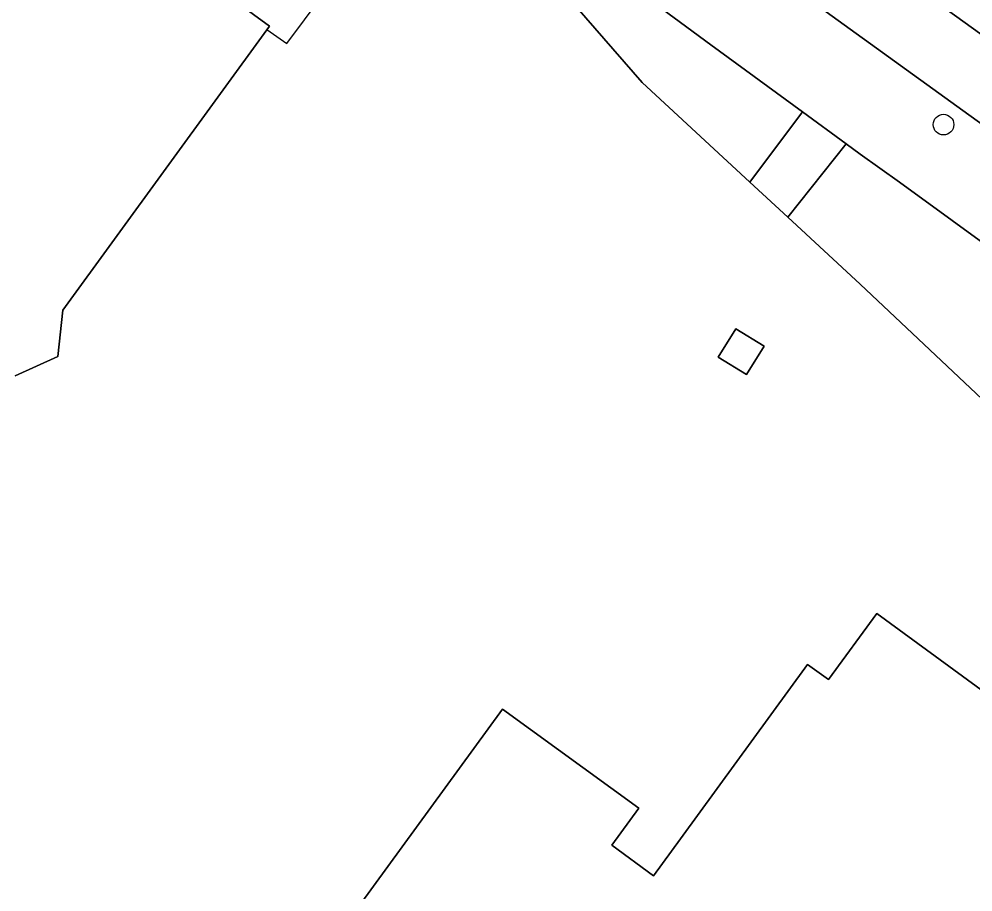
# Model space of a CAD drawing. Extents: x 159039 to 160102, y 381214 to 382524.
# Drawn here: x 159960.14 to 160005.34, y 382180.71 to 382222.07 of the extents above; entities that cross this region are included whole.
import ezdxf

# ---------------------------------------------------------------- set-up
doc = ezdxf.new("R2010")
doc.units = 0
for name, color, linetype in [('IMGEO_Berm_groen', 7, 'Continuous'), ('IMGEO_Boom', 7, 'Continuous'), ('IMGEO_Erf', 7, 'Continuous'), ('IMGEO_Fietspad_gesloten', 7, 'Continuous'), ('IMGEO_Hek', 7, 'Continuous'), ('IMGEO_Lage_trafo', 7, 'Continuous'), ('IMGEO_Pand', 7, 'Continuous'), ('IMGEO_Voetpad_open', 7, 'Continuous')]:
    doc.layers.add(name, color=color, linetype=linetype)

msp = doc.modelspace()

# ---------------------------------------------------------------- linework, layer by layer
at = {"layer": 'IMGEO_Berm_groen'}
for points in [[(159964.795, 382250.701), (159993.934, 382229.85), (160009.927, 382218.327), (160018.4, 382212.145)], [(160009.528, 382208.775), (160001.858, 382214.342), (160000, 382215.677), (159999.326, 382216.161), (159996.562, 382212.688), (160000, 382209.509), (160011.539, 382198.625), (160016.035, 382191.866), (160018.833, 382185.122), (160020.599, 382175.649), (160022.159, 382159.391), (160023.372, 382146.763), (160023.519, 382142.04), (160023.401, 382139.539), (160021.602, 382131.53), (160019.399, 382125.831), (160015.533, 382119.639), (159991.772, 382088.461)]]:
    msp.add_lwpolyline(points, dxfattribs=at)
msp.add_lwpolyline([(159979.923, 382230.447), (159979.665, 382230.1), (159981.55, 382228.4), (159989.664, 382219.065), (159994.765, 382214.349), (159997.268, 382217.678), (159992.918, 382220.855)], close=True, dxfattribs=at)
at = {"layer": 'IMGEO_Boom'}
msp.add_circle((160003.948, 382217.07), 0.489, dxfattribs=at)
at = {"layer": 'IMGEO_Erf'}
for points in [[(160020.599, 382175.649), (160018.833, 382185.122), (160016.035, 382191.866), (160011.539, 382198.625), (160000, 382209.509), (159996.562, 382212.688), (159994.765, 382214.349), (159989.664, 382219.065), (159981.55, 382228.4), (159979.665, 382230.1), (159979.923, 382230.447), (159954.631, 382248.87), (159933.642, 382264.157), (159929.854, 382266.916), (159862.948, 382315.648), (159846.318, 382292.787), (159843.971, 382289.56), (159826.149, 382265.058), (159823.166, 382260.958), (159815.195, 382250)], [(159951.642, 382236.581), (159972.007, 382221.738), (159962.213, 382208.277), (159961.968, 382206.078), (159959.947, 382205.163)], [(159964.581, 382164.036), (159983.052, 382189.364), (159989.505, 382184.67), (159988.225, 382182.917), (159990.195, 382181.478), (159991.475, 382183.231), (159997.501, 382191.479), (159998.498, 382190.779), (160000.779, 382193.901), (160008.49, 382188.267), (160006.201, 382185.134), (160014.945, 382178.804)]]:
    msp.add_lwpolyline(points, dxfattribs=at)
msp.add_lwpolyline([(159994.099, 382207.4), (159995.448, 382206.566), (159994.617, 382205.222), (159993.268, 382206.055)], close=True, dxfattribs=at)
at = {"layer": 'IMGEO_Fietspad_gesloten'}
for points in [[(159964.795, 382250.701), (159964.399, 382250.985), (159962.347, 382248.193), (159964.543, 382246.909), (159976.232, 382238.558), (159989.12, 382229.118), (160006.39, 382216.63), (160015.456, 382209.979)], [(160018.4, 382212.145), (160009.927, 382218.327), (159993.934, 382229.85), (159964.795, 382250.701)]]:
    msp.add_lwpolyline(points, dxfattribs=at)
at = {"layer": 'IMGEO_Hek'}
for points in [[(159971.884, 382221.577), (159972.818, 382220.917), (159979.665, 382230.1)], [(159979.665, 382230.1), (159981.55, 382228.4), (159989.664, 382219.065), (159994.765, 382214.349)], [(159994.765, 382214.349), (159996.562, 382212.688)], [(159996.562, 382212.688), (160000, 382209.509), (160011.539, 382198.625), (160016.035, 382191.866), (160018.833, 382185.122), (160020.599, 382175.649), (160022.159, 382159.391)]]:
    msp.add_lwpolyline(points, dxfattribs=at)
at = {"layer": 'IMGEO_Lage_trafo'}
msp.add_lwpolyline([(159995.448, 382206.566), (159994.099, 382207.4), (159993.268, 382206.055), (159994.617, 382205.222)], close=True, dxfattribs=at)
at = {"layer": 'IMGEO_Pand'}
for points in [[(159959.947, 382205.163), (159961.968, 382206.078), (159962.213, 382208.277), (159972.007, 382221.738), (159951.642, 382236.581)], [(160014.945, 382178.804), (160006.201, 382185.134), (160008.49, 382188.267), (160000.779, 382193.901), (159998.498, 382190.779), (159997.501, 382191.479), (159991.475, 382183.231), (159990.195, 382181.478), (159988.225, 382182.917), (159989.505, 382184.67), (159983.052, 382189.364), (159964.581, 382164.036)]]:
    msp.add_lwpolyline(points, dxfattribs=at)
at = {"layer": 'IMGEO_Voetpad_open'}
for points in [[(159964.543, 382246.909), (159962.347, 382248.193), (159959.848, 382250), (159950.94, 382256.441), (159937.573, 382266.199), (159936.658, 382266.862), (159933.642, 382264.157), (159954.631, 382248.87), (159979.923, 382230.447), (159992.918, 382220.855), (159997.268, 382217.678), (159999.326, 382216.161), (160000, 382215.677), (160001.858, 382214.342), (160009.528, 382208.775)], [(160015.456, 382209.979), (160006.39, 382216.63), (159989.12, 382229.118), (159976.232, 382238.558), (159964.543, 382246.909)]]:
    msp.add_lwpolyline(points, dxfattribs=at)
msp.add_lwpolyline([(159997.268, 382217.678), (159994.765, 382214.349), (159996.562, 382212.688), (159999.326, 382216.161)], close=True, dxfattribs=at)

doc.saveas('drawing.dxf')
